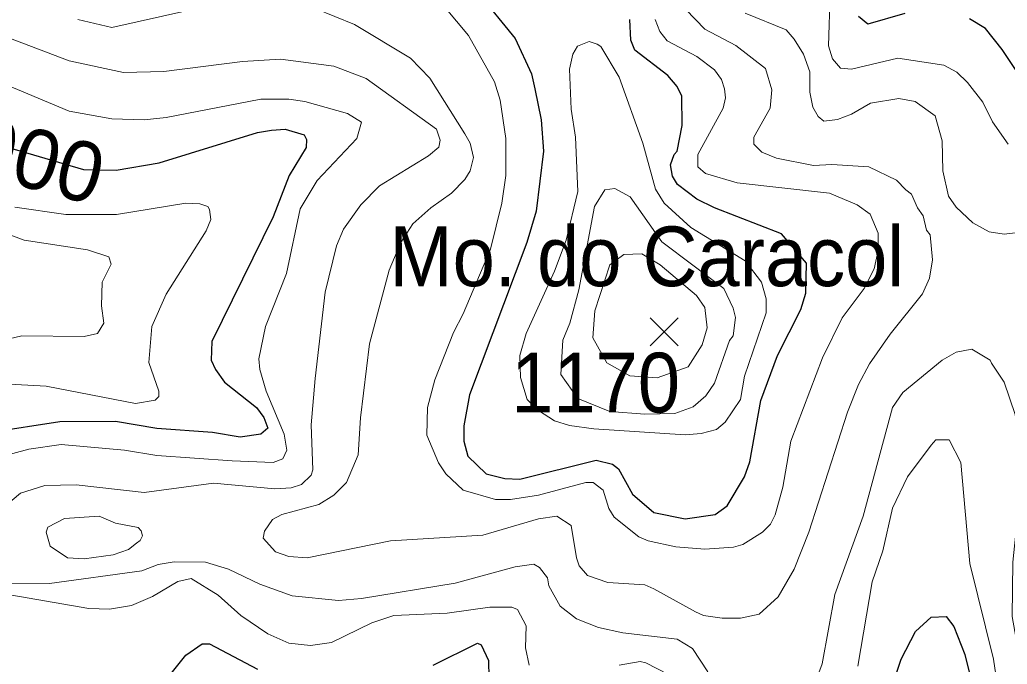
# Model space of a CAD drawing. Extents: x 423 to 448.8, y 7456.3 to 7484.
# Drawn here: x 424.838 to 426.16, y 7481.966 to 7482.829 of the extents above; entities that cross this region are included whole.
import ezdxf
from ezdxf.enums import TextEntityAlignment as Align

# ---------------------------------------------------------------- set-up
doc = ezdxf.new("R2010")
doc.units = 0
doc.header["$LTSCALE"] = 0.032
for name, color, linetype, lineweight in [('1', 7, 'Continuous', 25), ('2', 7, 'Continuous', 13), ('21', 7, 'Continuous', 25)]:
    doc.layers.add(name, color=color, linetype=linetype, lineweight=lineweight)
doc.layers.add('61', color=7, linetype='Continuous')

msp = doc.modelspace()

# ---------------------------------------------------------------- linework, layer by layer
at = {"layer": '1'}
for points in [[(425.4519, 7482.8651), (425.5014, 7482.804), (425.523, 7482.7569), (425.5277, 7482.7368), (425.5362, 7482.695), (425.5393, 7482.6532), (425.5293, 7482.5728), (425.5169, 7482.531), (425.4403, 7482.3268), (425.4326, 7482.2851), (425.4326, 7482.2649), (425.438, 7482.2448), (425.4627, 7482.2208), (425.4875, 7482.2147), (425.5076, 7482.2139), (425.6097, 7482.2394), (425.6314, 7482.234), (425.6398, 7482.2278), (425.6584, 7482.1938), (425.687, 7482.169), (425.7288, 7482.1605), (425.769, 7482.1667), (425.7852, 7482.1783), (425.8085, 7482.217), (425.8154, 7482.2371), (425.8301, 7482.3191), (425.8525, 7482.3794), (425.8835, 7482.4413), (425.8905, 7482.4629), (425.8912, 7482.5032), (425.8579, 7482.5425), (425.7682, 7482.5774), (425.7443, 7482.589), (425.7187, 7482.6083), (425.7118, 7482.6197), (425.7091, 7482.635), (425.7141, 7482.6485), (425.718, 7482.6532), (425.7249, 7482.6873), (425.7242, 7482.7267), (425.718, 7482.7398), (425.7056, 7482.7545), (425.6615, 7482.7885), (425.6561, 7482.8017), (425.6546, 7482.8295)], [(426.0227, 7482.8373), (425.9732, 7482.8234), (425.9608, 7482.8334)], [(426.1998, 7482.7197), (426.1534, 7482.7893), (426.131, 7482.8172), (426.1094, 7482.8303)], [(424.7785, 7482.6711), (424.9236, 7482.6288), (424.9673, 7482.6278), (425.025, 7482.6377), (425.1565, 7482.678), (425.175, 7482.6811), (425.1936, 7482.6826), (425.2191, 7482.6749), (425.2222, 7482.6687), (425.2214, 7482.6579), (425.199, 7482.6207), (425.1773, 7482.565), (425.0953, 7482.398), (425.0946, 7482.3732), (425.1, 7482.3609), (425.1123, 7482.3438), (425.1549, 7482.3098), (425.165, 7482.2966), (425.1701, 7482.2823), (425.1611, 7482.2742), (425.1333, 7482.2703), (425.0961, 7482.2765), (425.0219, 7482.2819), (424.9662, 7482.2912), (424.8919, 7482.2905), (424.7991, 7482.2765)], [(425.9748, 7481.8426), (426.0181, 7481.9726), (426.0374, 7482.0097), (426.0583, 7482.029), (426.0784, 7482.0298), (426.0884, 7482.0166), (426.1032, 7481.9788), (426.1171, 7481.9231)], [(425.0319, 7481.9424), (425.0605, 7481.978), (425.0822, 7481.9934), (425.0922, 7481.9934), (425.1565, 7481.9594)], [(425.3916, 7481.9648), (425.4511, 7481.9942), (425.4558, 7481.9919), (425.4658, 7481.971), (425.4666, 7481.9246)]]:
    msp.add_lwpolyline(points, dxfattribs=at)
at = {"layer": '2'}
for points in [[(425.1348, 7482.8582), (424.9615, 7482.8187), (424.9159, 7482.8296)], [(425.6886, 7482.8296), (425.6948, 7482.8133), (425.7048, 7482.8009), (425.7443, 7482.78), (425.7682, 7482.7622), (425.7775, 7482.7491), (425.7814, 7482.7368), (425.783, 7482.7244), (425.7798, 7482.7105), (425.7458, 7482.6486), (425.7458, 7482.6323), (425.7559, 7482.623), (425.7984, 7482.6106), (425.9222, 7482.5967), (425.9593, 7482.5813), (425.9763, 7482.5689), (425.9871, 7482.5434), (425.9871, 7482.5202), (425.9817, 7482.4954), (425.9686, 7482.4691), (425.9392, 7482.4297), (425.9129, 7482.3763), (425.8703, 7482.2649), (425.8595, 7482.2031), (425.8495, 7482.1659), (425.8433, 7482.1536), (425.8325, 7482.1427), (425.8062, 7482.1265), (425.7938, 7482.1226), (425.7551, 7482.1203), (425.7164, 7482.1234), (425.6793, 7482.1311), (425.6669, 7482.1365), (425.6337, 7482.1628), (425.6267, 7482.1744), (425.619, 7482.1992), (425.6058, 7482.2092), (425.5958, 7482.2092), (425.5324, 7482.1922), (425.4952, 7482.1868), (425.4751, 7482.1868), (425.4318, 7482.1992), (425.4086, 7482.2208), (425.3985, 7482.2355), (425.383, 7482.2727), (425.3838, 7482.3098), (425.3939, 7482.3469), (425.4186, 7482.4104), (425.4318, 7482.4351), (425.4681, 7482.5217), (425.4836, 7482.5836), (425.489, 7482.6207), (425.489, 7482.6702), (425.4813, 7482.7213), (425.4736, 7482.746), (425.4388, 7482.8079), (425.3931, 7482.8636)], [(426.1612, 7482.6625), (426.1403, 7482.6926), (426.1271, 7482.7189), (426.107, 7482.7452), (426.0923, 7482.7591), (426.0753, 7482.7684), (426.0135, 7482.7777), (425.9516, 7482.763), (425.9369, 7482.7645), (425.926, 7482.7769), (425.9206, 7482.794), (425.9229, 7482.8651)], [(425.7296, 7482.8427), (425.7551, 7482.8164), (425.7969, 7482.7947), (425.8363, 7482.7638), (425.8448, 7482.7352), (425.8425, 7482.7105), (425.8208, 7482.6718), (425.8208, 7482.6625), (425.8317, 7482.6517), (425.851, 7482.6439), (425.9005, 7482.6339), (425.9253, 7482.6354), (425.9748, 7482.6323), (426.0119, 7482.6145), (426.0243, 7482.6014), (426.0319, 7482.5955), (426.0397, 7482.5774), (426.0475, 7482.5665), (426.0521, 7482.5472), (426.0568, 7482.541), (426.0599, 7482.5078), (426.056, 7482.4831), (426.0467, 7482.4621), (426.0034, 7482.408), (425.9755, 7482.3685), (425.9609, 7482.3407), (425.9461, 7482.3036), (425.8943, 7482.1427), (425.875, 7482.0932), (425.8533, 7482.0561), (425.8278, 7482.0329), (425.8031, 7482.0275), (425.7783, 7482.0275), (425.7536, 7482.0313), (425.7427, 7482.036), (425.6871, 7482.0669), (425.6747, 7482.0723), (425.6252, 7482.0754), (425.5981, 7482.0847), (425.5872, 7482.0978), (425.5834, 7482.1087), (425.5764, 7482.152), (425.5571, 7482.1644), (425.5324, 7482.1605), (425.4581, 7482.1388), (425.3344, 7482.1311), (425.223, 7482.1087), (425.1982, 7482.1102), (425.1804, 7482.1164), (425.1642, 7482.135), (425.1657, 7482.1442), (425.1766, 7482.1598), (425.1889, 7482.1667), (425.2384, 7482.1799), (425.2586, 7482.1922), (425.2755, 7482.2092), (425.291, 7482.2464), (425.2941, 7482.2959), (425.3065, 7482.3949), (425.3328, 7482.4939), (425.3483, 7482.531), (425.3645, 7482.5558), (425.3885, 7482.5774), (425.4163, 7482.5967), (425.4341, 7482.6153), (425.4411, 7482.6269), (425.4457, 7482.6447), (425.4411, 7482.664), (425.4341, 7482.6764), (425.3869, 7482.7507), (425.3614, 7482.7777), (425.2864, 7482.8226), (425.2338, 7482.8442)], [(425.8093, 7482.838), (425.8642, 7482.8156), (425.875, 7482.8032), (425.8873, 7482.7832), (425.8959, 7482.7592)], [(425.3993, 7482.6586), (425.4009, 7482.6679), (425.3962, 7482.6826), (425.3019, 7482.7506), (425.2586, 7482.7669), (425.1874, 7482.7762), (425.1363, 7482.7731), (425.0312, 7482.7599), (424.977, 7482.7584), (424.9043, 7482.7739), (424.7806, 7482.821)], [(424.7604, 7482.7669), (424.9043, 7482.7066), (424.9615, 7482.6965), (425.0049, 7482.695), (425.0343, 7482.6981), (425.1611, 7482.7228), (425.1982, 7482.7228), (425.2199, 7482.7197), (425.2771, 7482.7035), (425.2957, 7482.6918), (425.2895, 7482.6702), (425.2361, 7482.6137), (425.2137, 7482.5759), (425.1951, 7482.4892), (425.1673, 7482.4181), (425.158, 7482.3748), (425.1595, 7482.3609), (425.168, 7482.3315), (425.192, 7482.2742), (425.1959, 7482.2525), (425.1904, 7482.2409), (425.1773, 7482.2363), (425.1224, 7482.2386), (425.0219, 7482.2456), (424.9786, 7482.2526), (424.8935, 7482.2603), (424.8502, 7482.2541), (424.8069, 7482.2425)], [(425.8959, 7482.7592), (425.8959, 7482.7321), (425.8997, 7482.712), (425.9067, 7482.6996), (425.9144, 7482.6934), (425.933, 7482.6957), (425.9515, 7482.7027), (425.9771, 7482.7174), (426.015, 7482.7236), (426.0366, 7482.7197), (426.0637, 7482.7004), (426.073, 7482.6671), (426.0737, 7482.6269), (426.0815, 7482.5929), (426.0916, 7482.5782), (426.114, 7482.5573), (426.1357, 7482.5449), (426.1558, 7482.5418), (426.2378, 7482.5519)], [(424.7581, 7482.1273), (424.8393, 7482.1953), (424.8718, 7482.2054), (424.9136, 7482.2062), (425.0049, 7482.1961), (425.0977, 7482.2084), (425.1797, 7482.2007), (425.2013, 7482.2023), (425.2152, 7482.2069), (425.2284, 7482.2193), (425.2307, 7482.2263), (425.2284, 7482.2866), (425.2338, 7482.3485), (425.2469, 7482.4645), (425.2624, 7482.5264), (425.2717, 7482.5488), (425.2949, 7482.5813), (425.3196, 7482.6068), (425.3854, 7482.647), (425.3993, 7482.6586)], [(424.8161, 7482.3415), (424.8734, 7482.3384), (424.9932, 7482.3152), (425.0195, 7482.3198), (425.0242, 7482.3245), (425.0242, 7482.3315), (425.011, 7482.3701), (425.0149, 7482.4181), (425.0342, 7482.4614), (425.0876, 7482.5465), (425.0939, 7482.5616), (425.0922, 7482.5751), (425.0899, 7482.579), (425.0791, 7482.5828), (425.0605, 7482.5836), (424.9677, 7482.5681), (424.8997, 7482.5681), (424.8316, 7482.5782)], [(424.7914, 7482.3941), (424.8409, 7482.4057), (424.9244, 7482.4049), (424.9422, 7482.4088), (424.9507, 7482.4227), (424.9476, 7482.4459), (424.9484, 7482.4776), (424.9607, 7482.5016), (424.9576, 7482.5116), (424.9291, 7482.5209), (424.844, 7482.5341), (424.7295, 7482.5766)], [(426.2091, 7481.9215), (426.1805, 7481.9679), (426.1735, 7481.9896), (426.1666, 7482.0298), (426.1673, 7482.1025), (426.1805, 7482.2278), (426.1704, 7482.3005), (426.1558, 7482.3438), (426.1391, 7482.3692), (426.1372, 7482.3732), (426.1125, 7482.3879), (426.0916, 7482.384), (426.073, 7482.3732), (426.0204, 7482.3299), (426.0065, 7482.3098), (425.967, 7482.1644), (425.9291, 7482.0592), (425.9121, 7481.9664), (425.9005, 7481.9354)], [(425.9601, 7481.9633), (425.9794, 7482.0762), (425.9933, 7482.118), (426.0065, 7482.1752), (426.0266, 7482.217), (426.0583, 7482.2595), (426.0645, 7482.2665), (426.0823, 7482.2665), (426.0977, 7482.2363), (426.1101, 7482.101), (426.1418, 7481.9726), (426.148, 7481.9308)], [(425.759, 7481.9556), (425.7388, 7481.9872), (425.718, 7481.9996), (425.6453, 7482.0081), (425.6128, 7482.0151), (425.5834, 7482.0267), (425.5617, 7482.0437), (425.5462, 7482.0708), (425.5447, 7482.0816), (425.5339, 7482.0955), (425.5261, 7482.1002), (425.5014, 7482.0963), (425.421, 7482.0747), (425.2957, 7482.0538), (425.2647, 7482.0514), (425.2029, 7482.0576), (425.1596, 7482.0731), (425.1178, 7482.0932), (425.0868, 7482.1025), (425.0451, 7482.1033), (425.0234, 7482.0994), (425.0018, 7482.0909), (424.878, 7482.0739), (424.8146, 7482.0747)], [(424.8146, 7482.0607), (424.9306, 7482.0406), (424.9585, 7482.0398), (424.9878, 7482.0445), (425.0157, 7482.0568), (425.0497, 7482.077), (425.0675, 7482.0808), (425.1039, 7482.0584), (425.134, 7482.0313), (425.1704, 7482.0066), (425.1982, 7481.9942), (425.2276, 7481.9911), (425.2555, 7481.995)], [(425.2555, 7481.995), (425.3096, 7482.0213), (425.339, 7482.0313), (425.4102, 7482.0344), (425.4674, 7482.0422), (425.4968, 7482.0422), (425.5045, 7482.0391), (425.5161, 7482.0174), (425.5153, 7481.988), (425.52, 7481.9648)], [(425.6406, 7481.9648), (425.6685, 7481.9695), (425.6762, 7481.9679), (425.7056, 7481.9525)]]:
    msp.add_lwpolyline(points, dxfattribs=at)
for points in [[(425.5853, 7482.599), (425.5822, 7482.6718), (425.5765, 7482.7096), (425.5741, 7482.763), (425.5787, 7482.7832), (425.5849, 7482.7939), (425.6004, 7482.8001), (425.6113, 7482.7963), (425.6159, 7482.7932), (425.6406, 7482.7522), (425.6723, 7482.664), (425.6893, 7482.6022), (425.7009, 7482.5836), (425.7365, 7482.5511), (425.8093, 7482.5062), (425.8309, 7482.4776), (425.8371, 7482.4552), (425.8371, 7482.4366), (425.8085, 7482.3516), (425.8031, 7482.3206), (425.7822, 7482.2904), (425.7706, 7482.2804), (425.7505, 7482.275), (425.7288, 7482.2734), (425.6066, 7482.2812), (425.5741, 7482.2858), (425.554, 7482.292), (425.5324, 7482.3059), (425.5176, 7482.3206), (425.5083, 7482.35), (425.5076, 7482.3794), (425.5161, 7482.4088), (425.554, 7482.4923), (425.5695, 7482.5341)], [(425.6349, 7482.6033), (425.6553, 7482.5921), (425.6978, 7482.5318), (425.7806, 7482.4691), (425.793, 7482.4428), (425.7961, 7482.4305), (425.793, 7482.4057), (425.7884, 7482.3995), (425.7682, 7482.3423), (425.7567, 7482.3253), (425.7396, 7482.3106), (425.7149, 7482.302), (425.6751, 7482.301), (425.6281, 7482.3044), (425.5851, 7482.3218), (425.5623, 7482.3541), (425.565, 7482.3998), (425.5744, 7482.4227), (425.5865, 7482.4676), (425.6074, 7482.579), (425.6213, 7482.6014)], [(425.608, 7482.4395), (425.6053, 7482.4032), (425.6241, 7482.3696), (425.655, 7482.3521), (425.6912, 7482.3494), (425.7329, 7482.3642), (425.7517, 7482.3938), (425.7582, 7482.4165), (425.7551, 7482.4436), (425.7442, 7482.4599), (425.6955, 7482.5008), (425.6708, 7482.5155), (425.6468, 7482.5147), (425.6282, 7482.5008)], [(424.9943, 7482.1282), (424.9996, 7482.1317), (425.0026, 7482.1379), (425.0008, 7482.1447), (424.9966, 7482.1491), (424.9662, 7482.1551), (424.9445, 7482.1644), (424.8981, 7482.1613), (424.8757, 7482.1497), (424.8734, 7482.1427), (424.8788, 7482.1241), (424.902, 7482.1087), (424.9244, 7482.1071), (424.9631, 7482.1125), (424.9839, 7482.1195)]]:
    msp.add_lwpolyline(points, close=True, dxfattribs=at)
at = {"layer": '21'}
for p, q in [((425.6821, 7482.43), (425.7196, 7482.3925)), ((425.7196, 7482.43), (425.6821, 7482.3925))]:
    msp.add_line(p, q, dxfattribs=at)

# ---------------------------------------------------------------- texts
at = {"layer": '61'}
msp.add_text('1000', height=0.08, rotation=345.097, dxfattribs=at).set_placement((424.8226, 7482.611), align=Align.CENTER)
at = {"layer": '61', "width": 0.95}
for s, p in [('Mo. do Caracol', (425.6775, 7482.4723)), ('1170', (425.609, 7482.3032))]:
    msp.add_text(s, height=0.08, dxfattribs=at).set_placement(p, align=Align.CENTER)

doc.saveas('drawing.dxf')
